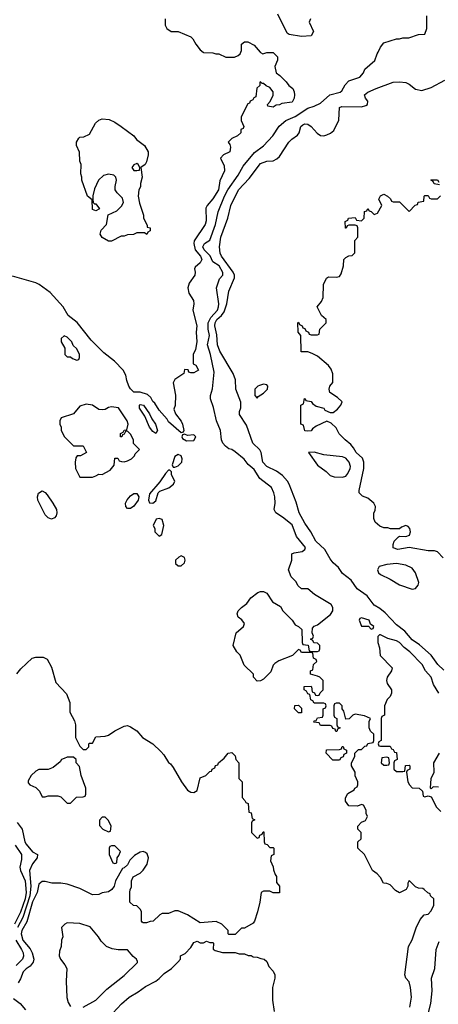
# Model space of a CAD drawing. Header units: inches. Extents: x 1793402 to 1900366, y 320852 to 470679.
# Tile 537 of 604: x 1886309 to 1888954, y 403984 to 410205. Entities that reach past the tile are written whole.
import ezdxf

# ---------------------------------------------------------------- set-up
doc = ezdxf.new("R2010")
doc.units = ezdxf.units.IN
doc.header["$MEASUREMENT"] = 0
doc.layers.add('B8480', color=7, linetype='Continuous')
doc.layers.add('B8481', color=7, linetype='Continuous')

msp = doc.modelspace()

# ---------------------------------------------------------------- linework, layer by layer
at = {"layer": 'B8480', "color": 4}
for points, elevation in [([(1887828.3, 410000), (1887830, 409998), (1887846, 409990), (1887870, 409998), (1887910, 409998), (1887938, 409970), (1887938, 409950), (1887922, 409910), (1887929, 409870), (1887952.9, 409852.9), (1887992.9, 409812.9), (1888009.4, 409789.4), (1888035.3, 409770), (1888044, 409750), (1888045.2, 409730), (1888044, 409710), (1888030, 409684.7), (1887965.2, 409674.8), (1887950, 409666.8), (1887930, 409664.7), (1887910, 409652), (1887878, 409658), (1887874, 409670), (1887891.6, 409688.4), (1887911.6, 409728.4), (1887911.3, 409750), (1887890, 409776), (1887866.4, 409786.4), (1887850, 409802), (1887842, 409802), (1887830, 409812), (1887826, 409810), (1887826, 409790), (1887808.4, 409771.6), (1887802, 409718), (1887788, 409712), (1887782, 409698), (1887766, 409690), (1887762, 409678), (1887750, 409674), (1887708.9, 409591.1), (1887708.4, 409568.4), (1887726, 409530), (1887722, 409518), (1887706, 409510), (1887706, 409490), (1887686, 409470), (1887650, 409454), (1887626, 409430), (1887636.4, 409416.4), (1887640.4, 409400.4), (1887638, 409370), (1887598, 409350), (1887578, 409330), (1887602, 409282), (1887602.9, 409250), (1887573.9, 409186.1), (1887564.7, 409130), (1887530, 409074), (1887493.2, 409030), (1887486.3, 409013.7), (1887486.8, 408933.2), (1887482, 408910), (1887411.9, 408808.1), (1887409, 408790), (1887416.9, 408750), (1887452.6, 408710), (1887459.7, 408690), (1887450, 408668.2), (1887418.9, 408641.1), (1887414.5, 408630), (1887418.4, 408610), (1887416.2, 408590), (1887379.5, 408540.5), (1887372.3, 408510), (1887377.5, 408477.5), (1887407, 408430), (1887409.4, 408410), (1887403.7, 408370), (1887429.4, 408270), (1887424.5, 408230), (1887429.3, 408170), (1887419.3, 408120.7), (1887406, 408090), (1887406, 408030), (1887422, 408022), (1887438, 407990), (1887410, 407974), (1887390, 407974), (1887378, 407978), (1887372.7, 407992.7), (1887350, 407994), (1887346, 407970), (1887290, 407931.3), (1887279, 407910), (1887293.2, 407833.2), (1887292.1, 407767.9), (1887284, 407744), (1887294.6, 407714.6), (1887330, 407668), (1887337.2, 407650), (1887346, 407610), (1887342, 407598), (1887330, 407594), (1887250, 407664.7), (1887241, 407681), (1887190, 407738), (1887162.8, 407782.8), (1887150, 407792), (1887137.3, 407817.3), (1887117.3, 407837.3), (1887070, 407852), (1887030, 407852), (1887010, 407872), (1886998, 407890), (1886985.4, 407925.4), (1886979.6, 407959.6), (1886962, 407990), (1886907.5, 408047.5), (1886839.8, 408099.8), (1886759.8, 408179.8), (1886672.7, 408292.7), (1886615.9, 408335.9), (1886582.8, 408390), (1886502, 408482), (1886432.7, 408532.7), (1886410, 408542.8), (1886263.6, 408583.6)], 236), ([(1888773.6, 403966.4), (1888784, 404030), (1888779, 404090), (1888770, 404126), (1888748.7, 404150), (1888742, 404170), (1888765.2, 404350), (1888790, 404392), (1888813.6, 404466.4), (1888840.2, 404519.8), (1888866, 404550), (1888890, 404554), (1888910, 404574), (1888926, 404610), (1888926, 404650), (1888906, 404670), (1888902, 404682), (1888887.3, 404687.3), (1888866, 404710), (1888856.4, 404716.4), (1888830, 404718), (1888810, 404726), (1888770, 404766), (1888762, 404750), (1888762, 404730), (1888751.1, 404708.9), (1888710, 404688.7), (1888683.1, 404703.1), (1888650, 404738), (1888630, 404748), (1888608.4, 404748.4), (1888590, 404786), (1888568.4, 404808.4), (1888538, 404830), (1888488, 404930), (1888446, 404970), (1888446, 405010), (1888466, 405030), (1888466, 405070), (1888446, 405090), (1888446, 405110), (1888470, 405134), (1888495.3, 405144.7), (1888506, 405170), (1888498, 405190), (1888498, 405210), (1888482, 405242), (1888470, 405246), (1888443.6, 405236.4), (1888390, 405238), (1888368.4, 405268.4), (1888368.4, 405288.4), (1888383.1, 405316.9), (1888422, 405338), (1888426, 405350), (1888442, 405358), (1888446, 405370), (1888446, 405390), (1888428.4, 405428.4), (1888428, 405450), (1888406, 405490), (1888406, 405510), (1888426, 405550), (1888426, 405570), (1888450, 405594), (1888470, 405594), (1888490, 405614), (1888502, 405618), (1888508.4, 405631.6), (1888542, 405638), (1888546, 405650), (1888546, 405690), (1888526, 405710), (1888518, 405730), (1888518, 405770), (1888526, 405790), (1888487.3, 405807.3), (1888430, 405818), (1888414, 405810), (1888391.6, 405788.4), (1888370, 405786), (1888356.4, 405836.4), (1888346, 405850), (1888346, 405870), (1888330, 405886), (1888310, 405886), (1888298, 405882), (1888294, 405870), (1888294, 405810), (1888298, 405798), (1888314, 405790), (1888314, 405750), (1888318, 405738), (1888334, 405730), (1888318, 405722), (1888312.7, 405707.3), (1888307.3, 405707.3), (1888302, 405722), (1888287.3, 405727.3), (1888282, 405742), (1888270, 405746), (1888210, 405746), (1888202, 405762), (1888167.3, 405767.3), (1888170, 405774), (1888182, 405778), (1888190, 405794), (1888222, 405798), (1888226, 405810), (1888226, 405850), (1888242, 405858), (1888246, 405870), (1888242, 405882), (1888230, 405886), (1888170, 405886), (1888162, 405902), (1888148.4, 405908.4), (1888142, 405942), (1888130, 405946), (1888122, 405962), (1888106, 405970), (1888107.3, 405992.7), (1888150, 405994), (1888154, 405990), (1888158, 405958), (1888172.7, 405952.7), (1888178, 405938), (1888190, 405934), (1888202, 405938), (1888207.3, 405952.7), (1888226, 405970), (1888226, 406030), (1888206, 406050), (1888190, 406058), (1888146, 406070), (1888146, 406090), (1888162, 406098), (1888166, 406130), (1888186, 406150), (1888182, 406162), (1888166, 406170), (1888162, 406202), (1888150, 406206), (1888090, 406206), (1888082, 406222), (1888070, 406226), (1888032.7, 406187.3), (1887946.8, 406153.2), (1887922, 406138), (1887910, 406126), (1887895.3, 406084.7), (1887850, 406038), (1887830, 406028), (1887810, 406026), (1887786, 406050), (1887786, 406070), (1887727.3, 406127.3), (1887702, 406190), (1887682, 406210), (1887658, 406250), (1887678, 406330), (1887724, 406370), (1887729, 406390), (1887712.1, 406412.1), (1887688.7, 406430), (1887684, 406450), (1887689.4, 406470.6), (1887710, 406491.3), (1887744.7, 406515.3), (1887770, 406552), (1887814.6, 406585.4), (1887830, 406592), (1887850, 406592), (1887870, 406582), (1887907.1, 406527.1), (1887956.9, 406496.9), (1887972, 406470), (1888030.7, 406410.7), (1888050, 406382), (1888070, 406372), (1888091.3, 406351.3), (1888094, 406270), (1888098, 406258), (1888132.7, 406252.7), (1888138, 406218), (1888150, 406214), (1888190, 406214), (1888202, 406218), (1888206, 406230), (1888206, 406250), (1888190, 406266), (1888167.3, 406267.3), (1888162, 406282), (1888146, 406290), (1888162, 406298), (1888166, 406310), (1888158, 406330), (1888160.4, 406359.6), (1888170, 406374), (1888190, 406382), (1888272.9, 406447.1), (1888288.7, 406470), (1888288.7, 406490), (1888278, 406510), (1888172.9, 406572.9), (1888130, 406608), (1888089.1, 406609.1), (1888068.9, 406628.9), (1888054.6, 406654.6), (1888024.7, 406684.7), (1888008.7, 406730), (1888028, 406790), (1888028, 406830), (1888043.1, 406836.9), (1888095.1, 406844.9), (1888110, 406858), (1888115.1, 406870), (1888059.3, 406939.3), (1888030, 407012.7), (1887970, 407062), (1887928, 407090), (1887918, 407110), (1887924, 407150), (1887920.9, 407190), (1887915.3, 407215.3), (1887899.3, 407250), (1887825.6, 407305.6), (1887790, 407362.7), (1887753.6, 407393.6), (1887727.2, 407427.2), (1887670, 407475.3), (1887649.1, 407489.1), (1887630, 407494), (1887609.5, 407509.5), (1887593.2, 407530), (1887585.2, 407550), (1887577.2, 407610), (1887553.2, 407670), (1887534.2, 407754.2), (1887515.1, 407810), (1887515.1, 407830), (1887527.2, 407872.8), (1887538.3, 407978.3), (1887515.1, 408090), (1887496.3, 408150), (1887508.2, 408210), (1887500.4, 408250), (1887500.3, 408290), (1887516.6, 408323.4), (1887559.7, 408370), (1887566, 408390), (1887567.3, 408410), (1887552.7, 408510), (1887572.5, 408567.5), (1887592.3, 408590), (1887592, 408608), (1887570, 408649.4), (1887530, 408674), (1887512.5, 408712.5), (1887474.5, 408750), (1887465.4, 408770), (1887476, 408790), (1887510, 408811.3), (1887546.6, 408910), (1887563.6, 408990), (1887603, 409090), (1887624.2, 409130), (1887690, 409222), (1887720.4, 409279.6), (1887793.4, 409366.6), (1887850, 409406.8), (1887909.3, 409470), (1887948.2, 409531.8), (1887991.5, 409568.5), (1888050, 409593.7), (1888130, 409646.8), (1888170, 409658), (1888210, 409678), (1888269.6, 409730.4), (1888333.6, 409746.4), (1888344.1, 409755.9), (1888365.8, 409794.2), (1888390, 409818.8), (1888458.4, 409841.6), (1888482, 409870), (1888490, 409891.3), (1888554, 409946), (1888568.7, 409990), (1888573.7, 410000)], 232), ([(1887467.5, 410000), (1887470, 409998), (1887530, 409995.3), (1887548.9, 409988.9), (1887568.4, 409988.4), (1887612.7, 409967.3), (1887667.3, 409967.3), (1887690, 409978), (1887702, 409990), (1887706.7, 410000)], 236), ([(1888990, 406096), (1888952.3, 406130), (1888910, 406189.4), (1888836.1, 406256.1), (1888790, 406287), (1888742.4, 406342.4), (1888690, 406381.2), (1888617.6, 406457.6), (1888585.1, 406485.1), (1888550, 406506.6), (1888504.2, 406564.2), (1888442.7, 406610), (1888402.7, 406662.7), (1888350, 406705.2), (1888322.7, 406742.7), (1888290, 406773.2), (1888270, 406799), (1888237.6, 406857.6), (1888180.9, 406910), (1888149, 406970), (1888110, 407024), (1888074.5, 407090), (1888055.9, 407155.9), (1888012.7, 407270), (1888001.2, 407290), (1887970, 407326), (1887931.5, 407351.5), (1887870, 407382.7), (1887846, 407410), (1887834, 407470), (1887826.3, 407486.3), (1887782.7, 407530), (1887743.2, 407643.2), (1887698, 407710), (1887698, 407730), (1887707.3, 407752.7), (1887707.3, 407787.3), (1887675.3, 407870), (1887673.2, 407930), (1887657.2, 407970), (1887574, 408110), (1887559.6, 408150), (1887554.5, 408214.5), (1887542, 408270), (1887544.4, 408290), (1887555.1, 408310), (1887584.2, 408335.8), (1887600.5, 408359.5), (1887617.2, 408410), (1887629.7, 408490), (1887666.5, 408573.5), (1887666.6, 408590), (1887658.9, 408610), (1887584.4, 408710), (1887576.9, 408730), (1887571.5, 408770), (1887580.5, 408830), (1887624.7, 408950), (1887642.4, 409030), (1887692, 409130), (1887759.1, 409200.9), (1887830, 409295.5), (1887870, 409310.4), (1887910, 409313), (1887934.2, 409325.8), (1887950, 409340.7), (1888010, 409431), (1888029.5, 409450.5), (1888065.6, 409474.4), (1888075.3, 409490), (1888085.2, 409530), (1888098.6, 409541.4), (1888110, 409546.8), (1888130, 409544), (1888150, 409530.6), (1888188.2, 409488.2), (1888210, 409474), (1888230, 409470.6), (1888250, 409476.3), (1888273.1, 409486.9), (1888294.7, 409505.3), (1888326, 409570), (1888330, 409651), (1888344.5, 409655.5), (1888470, 409654.8), (1888496.5, 409663.5), (1888508, 409670), (1888508.7, 409690), (1888495.3, 409710), (1888489, 409730), (1888510, 409746), (1888562, 409770), (1888670, 409810.4), (1888710, 409812.4), (1888750, 409807.3), (1888770, 409797.3), (1888810, 409766), (1888850, 409758), (1888910, 409777.3), (1888996.6, 409823.4)], 228), ([(1888962, 409162), (1888927.3, 409167.3), (1888922, 409182), (1888908, 409190), (1888910, 409194), (1888950, 409194), (1888958, 409178)], 224), ([(1888985.6, 406805.6), (1888950, 406842), (1888930, 406848.7), (1888890, 406848.7), (1888770, 406869.2), (1888698, 406858), (1888668.9, 406868.9), (1888668.4, 406888.4), (1888675.3, 406910), (1888703.1, 406936.9), (1888710, 406942), (1888750, 406938.8), (1888772.3, 406947.7), (1888779, 406970), (1888775.3, 406990), (1888763.1, 407003.1), (1888750, 407008.7), (1888721, 406999), (1888710, 406988), (1888651.6, 406988.4), (1888634.6, 406994.6), (1888610, 406995.3), (1888584.7, 407004.7), (1888555.3, 407030), (1888547.3, 407052.7), (1888546, 407090), (1888556.4, 407103.6), (1888558, 407130), (1888548, 407150), (1888510, 407182), (1888474.6, 407194.6), (1888455.3, 407215.3), (1888454, 407230), (1888482.9, 407370), (1888483.7, 407410), (1888475.5, 407435.5), (1888435.3, 407470), (1888419.5, 407499.5), (1888401.2, 407521.2), (1888366, 407550), (1888328.9, 407588.9), (1888310, 407626), (1888276.4, 407656.4), (1888250, 407668), (1888183.6, 407636.4), (1888159.6, 407620.4), (1888150, 407608), (1888130, 407606), (1888110, 407608), (1888102, 407642), (1888086, 407650), (1888086, 407770), (1888102, 407778), (1888108, 407812), (1888114, 407810), (1888118, 407798), (1888150, 407792), (1888159.6, 407779.6), (1888183.6, 407763.6), (1888230, 407751.3), (1888238, 407738), (1888270, 407722), (1888290, 407722), (1888316.5, 407743.5), (1888338, 407770), (1888346, 407790), (1888318, 407818), (1888268.7, 407850), (1888264, 407870), (1888268.7, 407890), (1888287.3, 407912.7), (1888287.3, 407967.3), (1888276.4, 407996.4), (1888260.4, 408020.4), (1888190, 408078), (1888156.4, 408096.4), (1888130, 408106), (1888087.3, 408107.3), (1888086, 408210), (1888068, 408230), (1888066, 408290), (1888070, 408294), (1888078, 408278), (1888094, 408270), (1888098, 408258), (1888110, 408254), (1888118, 408238), (1888134, 408230), (1888138, 408218), (1888150, 408214), (1888190, 408214), (1888202, 408218), (1888206, 408250), (1888246, 408290), (1888246, 408310), (1888216.4, 408336.4), (1888188, 408390), (1888216.4, 408423.6), (1888226, 408450), (1888228.4, 408531.6), (1888247.3, 408572.7), (1888260.4, 408579.6), (1888310, 408578), (1888330, 408582), (1888340.2, 408599.8), (1888355.3, 408650), (1888358, 408690), (1888370, 408702), (1888390, 408712), (1888410, 408714), (1888427.3, 408732.7), (1888426, 408810), (1888446, 408830), (1888446, 408890), (1888442, 408902), (1888430, 408906), (1888390, 408906), (1888378, 408902), (1888372.7, 408887.3), (1888367.3, 408887.3), (1888366, 408930), (1888382, 408938), (1888386, 408950), (1888430, 408954), (1888438, 408938), (1888470, 408934), (1888486, 408950), (1888487.3, 408992.7), (1888502, 408998), (1888510, 409012), (1888518, 408998), (1888530, 408994), (1888550, 408974), (1888570, 408982), (1888598, 409030), (1888578, 409070), (1888588.7, 409091.3), (1888610, 409102), (1888634, 409090), (1888652.7, 409072.7), (1888658, 409058), (1888670, 409054), (1888710, 409054), (1888770, 408994), (1888807.3, 409032.7), (1888822, 409038), (1888827.3, 409052.7), (1888862, 409058), (1888866, 409090), (1888870, 409094), (1888890, 409094), (1888898, 409078), (1888910, 409074), (1888950, 409074), (1888967.3, 409092.7)], 224), ([(1888957.2, 405950), (1888924.8, 406004.8), (1888909.2, 406050), (1888873.2, 406090), (1888852, 406130), (1888775.1, 406210), (1888738.3, 406238.3), (1888709, 406270), (1888690, 406280.9), (1888636, 406296), (1888590, 406318), (1888582, 406318), (1888572.7, 406307.3), (1888572, 406270), (1888583.6, 406236.4), (1888587.1, 406187.1), (1888662, 406110), (1888658, 406090), (1888631.3, 406050), (1888626, 406030), (1888631.3, 406010), (1888658, 405970), (1888658, 405950), (1888650.9, 405929.1), (1888632, 405910), (1888614, 405870), (1888614, 405810), (1888598, 405802), (1888594, 405790), (1888594, 405650), (1888578, 405642), (1888574, 405630), (1888578, 405618), (1888590, 405614), (1888650, 405614), (1888658, 405598), (1888670, 405594), (1888678, 405578), (1888690, 405574), (1888694, 405530), (1888678, 405522), (1888674, 405510), (1888674, 405470), (1888690, 405454), (1888730, 405454), (1888742, 405458), (1888747.3, 405492.7), (1888770, 405494), (1888774, 405490), (1888774, 405470), (1888758, 405462), (1888754, 405450), (1888762, 405390), (1888772, 405370), (1888790, 405352), (1888834, 405350), (1888854, 405330), (1888858, 405298), (1888870, 405294), (1888890, 405302), (1888910, 405294), (1888942, 405230), (1888970, 405202)], 232), ([(1886290, 406072), (1886316.4, 406103.6), (1886388.9, 406171.1), (1886410, 406178), (1886456.9, 406176.9), (1886483.6, 406163.6), (1886510, 406114), (1886536.9, 406016.9), (1886605.4, 405945.4), (1886626, 405890), (1886626, 405830), (1886654.4, 405774.4), (1886662, 405750), (1886662, 405670), (1886690, 405614), (1886710, 405594), (1886730, 405594), (1886746, 405610), (1886746, 405630), (1886750, 405634), (1886770, 405634), (1886790, 405674), (1886850, 405678), (1886870, 405684.7), (1886910, 405712), (1886970, 405742), (1886990, 405744.7), (1887010, 405738), (1887050, 405712), (1887084.7, 405670), (1887151, 405630), (1887201.4, 405581.4), (1887220.7, 405560.7), (1887250, 405512), (1887262.8, 405502.8), (1887279.8, 405479.8), (1887331, 405390), (1887370, 405336), (1887390, 405324.7), (1887410, 405322), (1887430, 405334), (1887450, 405414), (1887486, 405430), (1887510, 405454), (1887522, 405458), (1887526, 405470), (1887542, 405478), (1887547.3, 405492.7), (1887562, 405498), (1887566, 405510), (1887600.4, 405539.6), (1887626, 405570), (1887650, 405574), (1887670, 405554), (1887674, 405530), (1887694, 405510), (1887694, 405410), (1887714, 405390), (1887714, 405290), (1887732.7, 405272.7), (1887738, 405258), (1887752.7, 405252.7), (1887758, 405198), (1887772.7, 405192.7), (1887778, 405158), (1887794, 405150), (1887778, 405142), (1887774, 405130), (1887774, 405070), (1887810, 405034), (1887822, 405038), (1887827.3, 405052.7), (1887842, 405058), (1887847.3, 405072.7), (1887852.7, 405072.7), (1887854, 405010), (1887858, 404998), (1887872.7, 404992.7), (1887890, 404974), (1887910, 404974), (1887914, 404970), (1887914, 404930), (1887898, 404922), (1887894, 404890), (1887911.6, 404851.6), (1887912.7, 404832.7), (1887923.6, 404803.6), (1887931.6, 404791.6), (1887932.7, 404752.7), (1887951.1, 404731.1), (1887951, 404689), (1887911.6, 404688.4), (1887890, 404698), (1887850, 404698), (1887834, 404690), (1887826, 404630), (1887810.9, 404569.1), (1887792, 404510), (1887783.6, 404496.4), (1887730, 404466), (1887710, 404466), (1887670, 404426), (1887630, 404426), (1887626, 404430), (1887626, 404450), (1887586, 404490), (1887550, 404508), (1887450, 404498), (1887370, 404548.7), (1887310, 404575.3), (1887290, 404575.3), (1887250, 404558), (1887210, 404558), (1887194, 404550), (1887151.6, 404508.4), (1887132.7, 404507.3), (1887110, 404498), (1887090, 404498), (1887083.1, 404503.1), (1887078, 404510), (1887078, 404570), (1887070, 404586), (1887050, 404606), (1887028.4, 404608.4), (1887006, 404630), (1887006, 404690), (1887008, 404710), (1887015.3, 404724.7), (1887016.4, 404763.6), (1887026, 404790), (1887070, 404812), (1887089.2, 404830.8), (1887115.3, 404870), (1887124, 404910), (1887114, 404934), (1887104, 404944), (1887090, 404949), (1887070, 404945.2), (1887034.8, 404925.2), (1887005.4, 404894.6), (1886990, 404866), (1886970, 404846), (1886958, 404842), (1886915.3, 404764.7), (1886906, 404730), (1886890.7, 404709.3), (1886870, 404694), (1886830, 404688), (1886810, 404678), (1886770, 404675.3), (1886690, 404715.3), (1886610, 404742), (1886570, 404748.7), (1886511.1, 404748.9), (1886470, 404759), (1886450, 404759), (1886430, 404742), (1886418.7, 404690), (1886390, 404632), (1886353.9, 404506.1), (1886323.6, 404450), (1886319, 404430), (1886328.9, 404390), (1886374.9, 404334.9), (1886388.5, 404310), (1886398, 404270), (1886394, 404250), (1886375.2, 404224.8), (1886350, 404209), (1886330, 404188.7), (1886314.9, 404145.1), (1886299.9, 404120.1)], 232), ([(1888955.3, 405355.3), (1888922, 405358), (1888910, 405346), (1888906, 405350), (1888908.9, 405411.1), (1888928.4, 405451.6), (1888925.2, 405510), (1888962, 405570)], 232), ([(1886293.5, 405133.5), (1886323.8, 405090), (1886340.5, 405010), (1886350, 404994.8), (1886390, 404946.8), (1886422, 404930), (1886418.8, 404910), (1886389, 404871), (1886370.3, 404830), (1886379.4, 404730), (1886373, 404670), (1886328, 404532), (1886295.8, 404470)], 228), ([(1886280.3, 404990), (1886320.4, 404930), (1886320.7, 404899.3), (1886310.4, 404850), (1886314, 404830), (1886343.1, 404763.1), (1886350.8, 404690), (1886342.9, 404650), (1886313.9, 404566.1), (1886275.9, 404490)], 224), ([(1886710, 403966), (1886789.3, 404010.7), (1886860.1, 404079.9), (1886970, 404166), (1887052.7, 404247.3), (1887053.6, 404253.6), (1887048, 404270), (1887025.2, 404285.2), (1886990, 404328.7), (1886931.1, 404328.9), (1886894, 404334), (1886858, 404350), (1886823.1, 404383.1), (1886808, 404410), (1886753.6, 404473.6), (1886690, 404494), (1886610, 404498), (1886594, 404490), (1886574, 404470), (1886582, 404410), (1886574, 404390), (1886572, 404350), (1886559.6, 404320.4), (1886558, 404290), (1886566, 404270), (1886594, 404234), (1886606, 404210), (1886602, 404130), (1886607.5, 404027.5), (1886615.3, 403995.3), (1886630.9, 403970.9)], 236), ([(1886284.1, 404390), (1886321.3, 404330), (1886330.3, 404310), (1886332.4, 404287.6), (1886326.3, 404270), (1886287.5, 404230)], 228), ([(1886870, 403898.8), (1886953.4, 403986.6), (1887001.2, 404030), (1887057.6, 404062.4), (1887103.3, 404096.7), (1887168.7, 404130), (1887190, 404146), (1887221.5, 404178.5), (1887268, 404210), (1887308, 404250), (1887326, 404270), (1887326, 404290), (1887354, 404306), (1887390, 404342), (1887410, 404374), (1887430, 404382), (1887450, 404372), (1887470, 404372), (1887490, 404382), (1887510, 404374), (1887530, 404374), (1887534, 404370), (1887532.7, 404332.7), (1887543.6, 404323.6), (1887590, 404312), (1887670, 404312), (1887696.4, 404303.6), (1887730, 404302), (1887752.7, 404292.7), (1887771.6, 404291.6), (1887783.6, 404283.6), (1887810, 404282), (1887832.7, 404272.7), (1887854, 404270), (1887870, 404254), (1887883.6, 404223.6), (1887910, 404194), (1887922, 404170), (1887922, 404150), (1887906, 404090), (1887906, 404010), (1887918, 403938)], 232), ([(1888882, 403890), (1888907, 403990), (1888916.2, 404070), (1888912.3, 404150), (1888932.3, 404210), (1888941.2, 404330), (1888960.1, 404379.9)], 228), ([(1886270, 404021), (1886312, 403990), (1886344.7, 403950)], 232)]:
    msp.add_lwpolyline(points, dxfattribs=dict(at, elevation=elevation))
for points, elevation in [([(1887112, 408848), (1887098, 408858), (1887050, 408858), (1887027.3, 408847.3), (1886990, 408846), (1886970, 408838), (1886950, 408838), (1886890, 408806), (1886870, 408806), (1886830, 408828), (1886818, 408850), (1886824.7, 408875.3), (1886858, 408910), (1886868.4, 408971.6), (1886922.7, 408997.3), (1886953.2, 409026.8), (1886964, 409050), (1886958, 409078), (1886924, 409110), (1886913.2, 409130), (1886912.7, 409150), (1886920.7, 409190), (1886916, 409210), (1886902.9, 409222.9), (1886870, 409229.6), (1886839.3, 409220.7), (1886806, 409190), (1886782.8, 409137.2), (1886771.6, 409091.6), (1886771.6, 409071.6), (1886774, 409050), (1886782, 409042), (1886790, 409042), (1886814, 409010), (1886790, 408998), (1886770, 409006), (1886767.3, 409067.3), (1886738, 409090), (1886702, 409190), (1886702, 409210), (1886695.3, 409230), (1886698, 409290), (1886688.4, 409311.6), (1886687.3, 409367.3), (1886668, 409410), (1886668.9, 409431.1), (1886683.1, 409456.9), (1886690, 409462), (1886714.6, 409465.4), (1886750, 409482), (1886788.9, 409551.1), (1886809.1, 409570.9), (1886830, 409578), (1886874.4, 409574.4), (1886910, 409558), (1886950.6, 409530.6), (1887031.3, 409470), (1887047.1, 409447.1), (1887098, 409410), (1887121, 409370), (1887121, 409350), (1887110, 409306), (1887102, 409290), (1887074, 409270), (1887082, 409210), (1887072, 409170), (1887071.6, 409148.4), (1887062, 409130), (1887058, 409090), (1887065.4, 409045.4), (1887091.3, 408970), (1887092, 408950), (1887114, 408906), (1887114, 408894), (1887134, 408890), (1887134, 408870), (1887118, 408862)], 236), ([(1887050, 409295.3), (1887030, 409288), (1887018, 409270), (1887030, 409252), (1887050, 409252), (1887066, 409254), (1887068, 409270), (1887058, 409290)], 236), ([(1886590, 408208), (1886572, 408190), (1886572, 408170), (1886594, 408130), (1886594, 408090), (1886610, 408074), (1886630, 408074), (1886643.6, 408063.6), (1886670, 408054), (1886682, 408058), (1886686, 408070), (1886686, 408090), (1886670, 408126), (1886647.3, 408147.3), (1886638, 408170), (1886610, 408198)], 236), ([(1887850, 407902), (1887825.4, 407894.6), (1887814, 407890), (1887794, 407870), (1887794, 407830), (1887810, 407814), (1887816.4, 407823.6), (1887850, 407844.7), (1887874, 407870), (1887878, 407890), (1887870, 407898)], 228), ([(1886730, 407775.3), (1886690, 407762), (1886650, 407715.3), (1886571.6, 407688.4), (1886562, 407670), (1886562, 407650), (1886572, 407630), (1886572, 407610), (1886592, 407570), (1886650, 407512), (1886710, 407512), (1886731.1, 407471.1), (1886694, 407450), (1886671.3, 407448.7), (1886662.8, 407437.2), (1886658.8, 407410), (1886661, 407370), (1886690, 407314), (1886770, 407314), (1886790, 407322), (1886810, 407334), (1886830, 407332), (1886880.4, 407359.6), (1886906, 407390), (1886910, 407434), (1886930, 407434), (1886938, 407418), (1886952.7, 407412.7), (1886970, 407412), (1886990, 407418), (1887015.3, 407430), (1887035.3, 407450), (1887038, 407462), (1887066, 407490), (1887028, 407528), (1887028, 407550), (1887010, 407586), (1886990, 407606), (1886978, 407602), (1886970, 407586), (1886958, 407582), (1886954, 407570), (1886946, 407570), (1886946, 407590), (1886962, 407598), (1886968.4, 407611.6), (1886986, 407614), (1886994, 407650), (1886988.7, 407670), (1886932.9, 407752.9), (1886890, 407759), (1886870, 407754), (1886850, 407742), (1886830, 407739), (1886810, 407742), (1886770, 407768.7)], 236), ([(1887170, 407589.4), (1887150, 407602.7), (1887129.6, 407630), (1887099.6, 407699.6), (1887067, 407750), (1887066.6, 407770), (1887070, 407772.7), (1887090.4, 407770), (1887130, 407714), (1887143.4, 407683.4), (1887167.3, 407650), (1887180.7, 407610)], 232), ([(1887350, 407586), (1887338, 407582), (1887334, 407570), (1887338, 407558), (1887363.6, 407543.6), (1887410, 407546), (1887422, 407570), (1887410, 407582), (1887370, 407578)], 236), ([(1888170, 407473.2), (1888134, 407470), (1888191.3, 407390), (1888246, 407350), (1888270, 407324), (1888295.9, 407315.9), (1888350, 407315.5), (1888370, 407320.7), (1888383.3, 407336.7), (1888398.4, 407370), (1888398.7, 407381.3), (1888391.2, 407410), (1888370, 407434.5), (1888350, 407442.9), (1888230, 407456)], 228), ([(1887310, 407458), (1887290, 407446), (1887272, 407392), (1887278, 407378), (1887290, 407378), (1887310, 407386.8), (1887334, 407410), (1887335.3, 407430), (1887328.4, 407448.4)], 236), ([(1887258, 407358), (1887250, 407358), (1887230, 407338), (1887194, 407286), (1887130, 407208.7), (1887122, 407170), (1887130, 407151.3), (1887150, 407151), (1887170, 407164.7), (1887184, 407216), (1887194, 407226), (1887252.1, 407247.9), (1887282, 407270), (1887288.7, 407290), (1887268.7, 407330), (1887268, 407348)], 236), ([(1886510, 407049.7), (1886490, 407056.9), (1886470, 407077), (1886423.6, 407170), (1886420.7, 407190), (1886427, 407213), (1886450, 407227.7), (1886470, 407217.1), (1886482.6, 407202.6), (1886519.5, 407150), (1886541.1, 407110), (1886544.2, 407090), (1886539.5, 407070), (1886530, 407057)], 232), ([(1886990, 407116), (1886979.5, 407130), (1886978.4, 407150), (1886988.5, 407171.5), (1887010, 407197.1), (1887030, 407210.4), (1887050, 407210.4), (1887062.4, 407190), (1887058.7, 407170), (1887030, 407131.8), (1887010, 407116.2)], 232), ([(1887190, 407054), (1887171.6, 407048.4), (1887152, 407010), (1887162, 406990), (1887162, 406970), (1887190, 406942), (1887207.3, 406952.7), (1887219, 407010), (1887210, 407046)], 236), ([(1887330, 406818), (1887314, 406810), (1887294, 406790), (1887294, 406770), (1887310, 406754), (1887330, 406754), (1887350, 406774), (1887354, 406790), (1887350, 406806)], 236), ([(1888690, 406769.5), (1888630, 406762.4), (1888581, 406750), (1888570.8, 406730), (1888576, 406710), (1888590, 406698.8), (1888650, 406670.7), (1888710, 406634), (1888790, 406606), (1888810, 406611), (1888827, 406633), (1888831.8, 406650), (1888810, 406709.2), (1888790, 406739.3), (1888750, 406759.5)], 228), ([(1888470, 406426), (1888458, 406422), (1888454, 406410), (1888470, 406374), (1888514, 406374), (1888530, 406354), (1888542, 406358), (1888546, 406370), (1888526, 406386), (1888518, 406410)], 232), ([(1888070, 405826), (1888046, 405850), (1888047.3, 405872.7), (1888070, 405874), (1888090, 405854), (1888090, 405826)], 232), ([(1888330, 405526), (1888287.3, 405527.3), (1888246, 405570), (1888247.3, 405592.7), (1888330, 405594), (1888342, 405598), (1888347.3, 405612.7), (1888352.7, 405612.7), (1888358, 405598), (1888374, 405590), (1888374, 405570), (1888358, 405562), (1888352.7, 405547.3), (1888338, 405542)], 232), ([(1886650, 405546), (1886610, 405546), (1886590, 405538), (1886574, 405530), (1886564.7, 405515.3), (1886519.6, 405480.4), (1886490, 405468), (1886430, 405468), (1886410, 405458), (1886382, 405430), (1886363.6, 405396.4), (1886363.6, 405383.6), (1886374, 405370), (1886410, 405354), (1886434, 405330), (1886450, 405294), (1886470, 405294), (1886490, 405302), (1886550, 405302), (1886570, 405294), (1886610, 405254), (1886630, 405254), (1886667.3, 405292.7), (1886710, 405294), (1886722, 405298), (1886727.3, 405312.7), (1886728, 405350), (1886698, 405430), (1886687.3, 405487.3), (1886666, 405510), (1886666, 405530)], 232), ([(1888630, 405546), (1888598, 405542), (1888594, 405510), (1888610, 405494), (1888630, 405494), (1888642, 405498), (1888646, 405510), (1888642, 405542)], 232), ([(1886850, 405166), (1886830, 405166), (1886812.7, 405147.3), (1886812.7, 405112.7), (1886834, 405090), (1886870, 405074), (1886882, 405078), (1886888, 405110), (1886870, 405146)], 232), ([(1886910, 404986), (1886890, 404986), (1886878, 404982), (1886874, 404970), (1886874, 404930), (1886898, 404878), (1886910, 404874), (1886922, 404878), (1886926, 404910), (1886936.4, 404923.6), (1886946, 404950)], 232)]:
    msp.add_lwpolyline(points, close=True, dxfattribs=dict(at, elevation=elevation))
at = {"layer": 'B8481', "color": 4}
for points, elevation in [([(1887228, 410210), (1887228, 410170), (1887238, 410150), (1887266, 410130), (1887310, 410129.3), (1887390, 410097.2), (1887404.1, 410084.1), (1887422.7, 410050), (1887450, 410014), (1887467.5, 410000)], 236), ([(1888146, 410210), (1888138, 410190), (1888166, 410130), (1888150, 410102), (1888090, 410098), (1888011.6, 410111.6), (1887999.6, 410119.6), (1887939.8, 410239.8)], 236), ([(1888573.7, 410000), (1888589.1, 410030.9), (1888610, 410058), (1888690, 410084.7), (1888710, 410084.7), (1888730, 410091), (1888768.9, 410091.1), (1888830, 410111.3), (1888870, 410114), (1888882, 410150), (1888882, 410230)], 232), ([(1887706.7, 410000), (1887710.9, 410009.1), (1887711.3, 410050), (1887730, 410064), (1887750, 410065.2), (1887790, 410044), (1887828.3, 410000)], 236)]:
    msp.add_lwpolyline(points, dxfattribs=dict(at, elevation=elevation))

doc.saveas('drawing.dxf')
